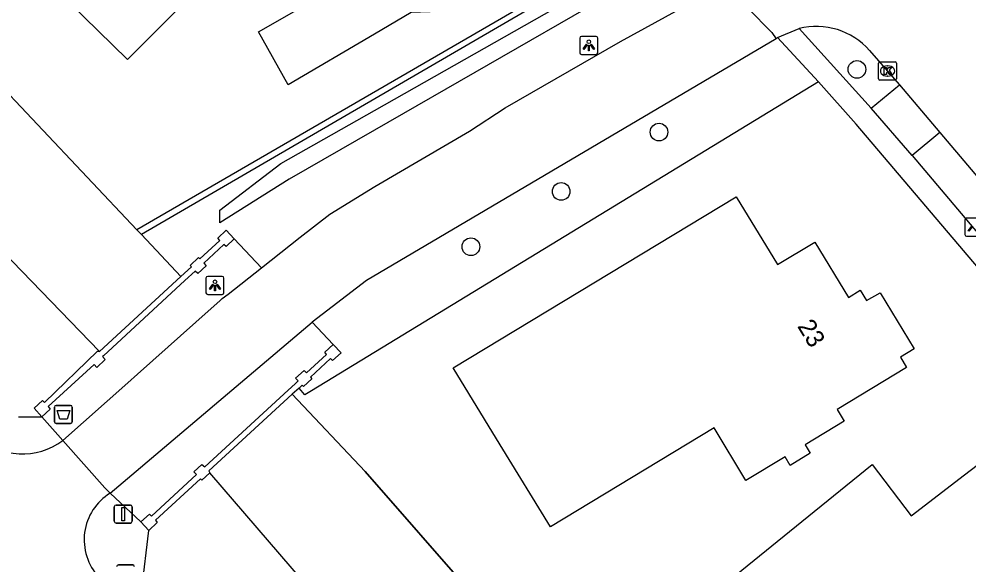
# Model space of a CAD drawing. Extents: x 160457 to 162082, y 388340 to 389736.
# Drawn here: x 160980.3 to 161032.9, y 389338.7 to 389368.9 of the extents above; entities that cross this region are included whole.
import ezdxf

# ---------------------------------------------------------------- set-up
doc = ezdxf.new("R2010")
doc.units = 0
for name, color, linetype in [('IMGEO_Afvalbak', 7, 'Continuous'), ('IMGEO_Berm_groen', 7, 'Continuous'), ('IMGEO_Boom', 7, 'Continuous'), ('IMGEO_Groenvoorziening', 7, 'Continuous'), ('IMGEO_Haag', 7, 'Continuous'), ('IMGEO_Hek', 7, 'Continuous'), ('IMGEO_Kolk', 7, 'Continuous'), ('IMGEO_Lichtpunt', 7, 'Continuous'), ('IMGEO_Muur', 7, 'Continuous'), ('IMGEO_Pand', 7, 'Continuous'), ('IMGEO_Pand_nummerreeks', 7, 'Continuous'), ('IMGEO_Rijbaan_lokaal_gesloten', 7, 'Continuous'), ('IMGEO_Rijbaan_lokaal_open', 7, 'Continuous'), ('IMGEO_Verkeersbordpaal', 7, 'Continuous'), ('IMGEO_Voetpad_open', 7, 'Continuous'), ('IMGEO_Walbescherming', 7, 'Continuous'), ('IMGEO_Waterloop', 7, 'Continuous')]:
    doc.layers.add(name, color=color, linetype=linetype)

msp = doc.modelspace()

# ---------------------------------------------------------------- linework, layer by layer
at = {"layer": 'IMGEO_Afvalbak'}
for p, q in [((160982.271, 389346.595), (160982.271, 389347.395)), ((160982.271, 389347.395), (160982.271, 389346.595)), ((160982.371, 389347.495), (160983.161, 389347.495)), ((160983.161, 389347.495), (160982.371, 389347.495)), ((160983.261, 389347.395), (160983.261, 389346.595)), ((160983.261, 389346.595), (160983.261, 389347.395)), ((160983.161, 389346.495), (160982.371, 389346.495)), ((160982.371, 389346.495), (160983.161, 389346.495))]:
    msp.add_line(p, q, dxfattribs=at)
msp.add_lwpolyline([(160982.414, 389347.209), (160983.118, 389347.209), (160982.969, 389346.739), (160982.563, 389346.739), (160982.414, 389347.209)], dxfattribs=at)
for centre, start, end in [((160982.371, 389347.395), 90, 180), ((160982.371, 389347.395), 90, 180), ((160983.161, 389347.395), 0, 90), ((160983.161, 389347.395), 360, 90), ((160982.371, 389346.595), 180, 270), ((160982.371, 389346.595), 180, 270), ((160983.161, 389346.595), 270, 0), ((160983.161, 389346.595), 270, 0)]:
    msp.add_arc(centre, 0.1, start, end, dxfattribs=at)
at = {"layer": 'IMGEO_Berm_groen'}
for points in [[(160991.435, 389357.614), (160991.435, 389358.299), (160994.82, 389360.883), (161000, 389363.823), (161012.188, 389370.742), (161013.297, 389370.795), (161012.591, 389369.999), (161000, 389362.739), (160995.281, 389360.018), (160991.435, 389357.614)], [(161024.599, 389365.42), (160996.509, 389348.305), (160996.145, 389348.083), (160995.822, 389348.459)], [(160993.744, 389355.113), (160992.236, 389356.727)], [(160996.556, 389352.104), (160997.709, 389350.87)], [(160981.565, 389346.865), (160982.462, 389345.859), (160982.738, 389345.549)], [(160987.062, 389341.043), (160985.356, 389342.636)], [(160987.113, 389337.322), (160987.498, 389340.572)]]:
    msp.add_lwpolyline(points, dxfattribs=at)
at = {"layer": 'IMGEO_Boom'}
for centre in [(161026.726, 389366.103), (161015.761, 389362.63), (161010.341, 389359.343), (161005.341, 389356.282)]:
    msp.add_circle(centre, 0.489, dxfattribs=at)
at = {"layer": 'IMGEO_Groenvoorziening'}
msp.add_lwpolyline([(160980.285, 389346.868), (160981.565, 389346.865)], dxfattribs=at)
at = {"layer": 'IMGEO_Haag'}
for points in [[(161009.591, 389370.407), (160986.83, 389357.226)], [(161009.772, 389370.162), (160987.087, 389356.954)]]:
    msp.add_lwpolyline(points, dxfattribs=at)
at = {"layer": 'IMGEO_Hek'}
msp.add_lwpolyline([(161024.599, 389365.42), (160996.509, 389348.305)], dxfattribs=at)
at = {"layer": 'IMGEO_Kolk'}
for p, q in [((161027.921, 389365.586), (161027.921, 389366.438)), ((161027.996, 389366.512), (161028.848, 389366.512)), ((161028.409, 389366.292), (161028.434, 389366.292)), ((161028.922, 389366.438), (161028.922, 389365.586)), ((161028.848, 389365.512), (161027.996, 389365.512)), ((161028.432, 389365.732), (161028.407, 389365.732))]:
    msp.add_line(p, q, dxfattribs=at)
for points in [[(161027.921, 389365.586), (161027.921, 389366.438)], [(161027.996, 389366.512), (161028.848, 389366.512)], [(161028.242, 389366.212), (161028.365, 389366.212), (161028.365, 389366.061), (161028.495, 389366.212), (161028.659, 389366.212), (161028.513, 389366.061), (161028.666, 389365.812), (161028.514, 389365.812), (161028.429, 389365.976), (161028.365, 389365.909), (161028.365, 389365.812), (161028.242, 389365.812), (161028.242, 389366.212)], [(161028.922, 389366.438), (161028.922, 389365.586)], [(161028.848, 389365.512), (161027.996, 389365.512)]]:
    msp.add_lwpolyline(points, dxfattribs=at)
for centre, start, end in [((161027.998, 389366.436), 91.552, 178.448), ((161027.998, 389366.436), 91.552, 178.448), ((161028.846, 389366.436), 1.552, 88.448), ((161028.846, 389366.436), 1.552, 88.448), ((161027.998, 389365.588), 181.552, 268.448), ((161027.998, 389365.588), 181.552, 268.448), ((161028.846, 389365.588), 271.552, 358.448), ((161028.846, 389365.588), 271.552, 358.448)]:
    msp.add_arc(centre, 0.0765, start, end, dxfattribs=at)
for centre, major_axis, ratio, start_param, end_param in [((161028.408, 389366.012), (-0.387, 0.002), 0.722429, 4.712389, 7.853982), ((161028.433, 389366.012), (-0.39, 0.002), 0.717154, 1.570796, 4.712389)]:
    msp.add_ellipse(centre, major_axis=major_axis, ratio=ratio, start_param=start_param, end_param=end_param, dxfattribs=at)
at = {"layer": 'IMGEO_Lichtpunt'}
for p, q in [((161011.373, 389367.833), (161011.373, 389367.026)), ((161011.373, 389367.833), (161011.373, 389367.026)), ((161012.275, 389367.928), (161011.467, 389367.928)), ((161012.275, 389367.928), (161011.467, 389367.928)), ((161012.369, 389367.026), (161012.369, 389367.833)), ((161012.369, 389367.026), (161012.369, 389367.833)), ((161011.467, 389366.932), (161012.275, 389366.932)), ((161011.467, 389366.932), (161012.275, 389366.932)), ((161032.707, 389357.766), (161032.707, 389356.959)), ((161032.707, 389357.766), (161032.707, 389356.959)), ((161033.609, 389357.861), (161032.801, 389357.861)), ((161033.609, 389357.861), (161032.801, 389357.861)), ((161032.801, 389356.865), (161033.609, 389356.865)), ((161032.801, 389356.865), (161033.609, 389356.865)), ((160990.667, 389354.545), (160990.667, 389353.738)), ((160990.667, 389354.545), (160990.667, 389353.738)), ((160991.569, 389354.64), (160990.761, 389354.64)), ((160991.569, 389354.64), (160990.761, 389354.64)), ((160991.663, 389353.738), (160991.663, 389354.545)), ((160991.663, 389353.738), (160991.663, 389354.545)), ((160990.761, 389353.644), (160991.569, 389353.644)), ((160990.761, 389353.644), (160991.569, 389353.644))]:
    msp.add_line(p, q, dxfattribs=at)
for points in [[(161011.747, 389367.497), (161011.786, 389367.469), (161011.598, 389367.207), (161011.56, 389367.234), (161011.747, 389367.497)], [(161011.849, 389367.449), (161011.896, 389367.449), (161011.896, 389367.127), (161011.849, 389367.127), (161011.849, 389367.449)], [(161011.959, 389367.469), (161011.997, 389367.496), (161012.184, 389367.234), (161012.145, 389367.206), (161011.959, 389367.469)], [(161033.081, 389357.43), (161033.12, 389357.402), (161032.932, 389357.14), (161032.894, 389357.167), (161033.081, 389357.43)], [(160991.041, 389354.209), (160991.08, 389354.181), (160990.892, 389353.919), (160990.854, 389353.946), (160991.041, 389354.209)], [(160991.143, 389354.161), (160991.19, 389354.161), (160991.19, 389353.839), (160991.143, 389353.839), (160991.143, 389354.161)], [(160991.253, 389354.181), (160991.291, 389354.208), (160991.478, 389353.946), (160991.439, 389353.918), (160991.253, 389354.181)]]:
    msp.add_lwpolyline(points, dxfattribs=at)
for centre in [(161011.872, 389367.631), (160991.166, 389354.343)]:
    msp.add_circle(centre, 0.0994, dxfattribs=at)
for centre, start, end in [((161011.467, 389367.833), 90, 180), ((161011.467, 389367.833), 90, 180), ((161012.275, 389367.833), 0, 90), ((161012.275, 389367.833), 0, 90), ((161011.467, 389367.026), 180, 270), ((161011.467, 389367.026), 180, 270), ((161012.275, 389367.026), 270, 0), ((161012.275, 389367.026), 270, 360), ((161032.801, 389357.766), 90, 180), ((161032.801, 389357.766), 90, 180), ((161032.801, 389356.959), 180, 270), ((161032.801, 389356.959), 180, 270), ((160990.761, 389354.545), 90, 180), ((160990.761, 389354.545), 90, 180), ((160991.569, 389354.545), 0, 90), ((160991.569, 389354.545), 0, 90), ((160990.761, 389353.738), 180, 270), ((160990.761, 389353.738), 180, 270), ((160991.569, 389353.738), 270, 0), ((160991.569, 389353.738), 270, 360)]:
    msp.add_arc(centre, 0.0946, start, end, dxfattribs=at)
at = {"layer": 'IMGEO_Muur'}
for points in [[(160989.282, 389354.631), (160989.862, 389355.164), (160989.787, 389355.251), (160990.252, 389355.689), (160990.329, 389355.607), (160991.439, 389356.633), (160991.331, 389356.754), (160991.793, 389357.191), (160992.236, 389356.727)], [(160992.236, 389356.727), (160991.775, 389356.291), (160991.653, 389356.403), (160990.545, 389355.377), (160990.682, 389355.219), (160990.213, 389354.791), (160990.073, 389354.937), (160989.496, 389354.404), (160984.986, 389350.244), (160984.939, 389350.201), (160985.084, 389350.035), (160984.615, 389349.602), (160984.466, 389349.755), (160981.933, 389347.427), (160982.04, 389347.294), (160981.565, 389346.865)], [(160984.774, 389350.478), (160989.282, 389354.631)], [(160987.062, 389341.043), (160987.534, 389341.477), (160987.648, 389341.361), (160990.138, 389343.662), (160989.996, 389343.822), (160990.443, 389344.233), (160990.608, 389344.099), (160995.223, 389348.344), (160995.607, 389348.697), (160995.773, 389348.85), (160995.634, 389349.005), (160996.097, 389349.435), (160996.238, 389349.298), (160997.349, 389350.307), (160997.246, 389350.435), (160997.709, 389350.87)], [(160997.709, 389350.87), (160998.147, 389350.405), (160997.68, 389349.981), (160997.561, 389350.086), (160996.45, 389349.065), (160996.532, 389348.973), (160996.062, 389348.535), (160995.991, 389348.615), (160995.822, 389348.459)], [(160981.565, 389346.865), (160981.141, 389347.336), (160981.612, 389347.768), (160981.722, 389347.655), (160984.656, 389350.504), (160984.774, 389350.478)], [(160995.822, 389348.459), (160995.442, 389348.111)], [(160995.442, 389348.111), (160990.829, 389343.867), (160990.875, 389343.757)], [(160990.875, 389343.757), (160990.432, 389343.351), (160990.363, 389343.427), (160987.862, 389341.135), (160987.97, 389341.004), (160987.498, 389340.572)], [(160987.498, 389340.572), (160987.062, 389341.043)]]:
    msp.add_lwpolyline(points, dxfattribs=at)
at = {"layer": 'IMGEO_Pand'}
for points in [[(160994.552, 389381.352), (160998.075, 389384.899), (161000, 389382.987), (161001.282, 389381.713), (161000.795, 389381.21), (161002.42, 389379.637), (161001.429, 389378.632), (161004.337, 389375.763), (161006.156, 389376.833), (161008.429, 389372.954), (161005.344, 389371.173), (161004.793, 389370.294), (161003.074, 389369.291), (161002.038, 389369.247), (161000, 389368.053), (160995.219, 389365.251), (160993.58, 389368.178), (160997.657, 389370.524), (160997.058, 389371.565), (160998.411, 389372.343), (160995.156, 389375.536), (160986.327, 389366.645), (160983.096, 389369.814), (160994.552, 389381.352)], [(161025.623, 389347.275), (161026.016, 389346.624), (161023.858, 389345.32), (161024.142, 389344.849), (161023.029, 389344.176), (161022.744, 389344.648), (161020.577, 389343.339), (161018.818, 389346.251), (161009.747, 389340.773), (161006.964, 389345.319), (161004.354, 389349.583), (161020.039, 389359.051), (161022.32, 389355.289), (161024.389, 389356.544), (161026.265, 389353.476), (161026.909, 389353.87), (161027.251, 389353.312), (161028.013, 389353.736), (161029.89, 389350.623), (161029.136, 389350.168), (161029.478, 389349.603), (161025.623, 389347.275)], [(161036.478, 389335.193), (161029.817, 389330.041), (161026.645, 389334.141), (161023.953, 389332.059), (161021.798, 389334.846), (161017.523, 389331.539), (161015.361, 389334.334), (161023.675, 389341.069), (161027.56, 389344.216), (161029.73, 389341.386), (161032.69, 389343.655), (161034.928, 389345.37), (161036.539, 389343.287), (161038.798, 389340.366), (161040.433, 389338.252), (161036.478, 389335.193)]]:
    msp.add_lwpolyline(points, dxfattribs=at)
at = {"layer": 'IMGEO_Rijbaan_lokaal_gesloten'}
for points in [[(160993.744, 389355.113), (160995.88, 389356.804), (160997.521, 389358.088), (161000.026, 389359.608), (161005.272, 389362.683), (161007.24, 389363.98), (161013.626, 389367.649), (161019.381, 389370.829)], [(161019.381, 389370.829), (161022.01, 389368.151), (161022.244, 389367.801)], [(161022.333, 389367.862), (161023.518, 389368.375)], [(161022.244, 389367.801), (160999.554, 389354.405), (160996.556, 389352.104)], [(161022.244, 389367.801), (161022.333, 389367.862)], [(161027.426, 389367.149), (161028.421, 389366.011), (161029.075, 389365.248)], [(161029.075, 389365.248), (161031.325, 389362.599)], [(161031.325, 389362.599), (161034.99, 389358.278), (161038.652, 389353.956), (161039.076, 389353.47)], [(160982.738, 389345.549), (160986.338, 389348.755), (160986.877, 389349.235), (160990.951, 389352.865), (160991.427, 389353.288), (160991.568, 389353.414), (160991.901, 389353.654), (160993.744, 389355.113)], [(160985.356, 389342.636), (160996.556, 389352.104)], [(160985.356, 389342.636), (160985.07, 389342.932), (160982.738, 389345.549)]]:
    msp.add_lwpolyline(points, dxfattribs=at)
for centre, radius, start, end in [((161024.45, 389364.504), 3.981, 41.6268, 103.5383), ((160980.484, 389348.624), 3.812, 228.538, 306.2373), ((160986.952, 389340.055), 3.034, 121.7415, 222.9966)]:
    msp.add_arc(centre, radius, start, end, dxfattribs=at)
at = {"layer": 'IMGEO_Rijbaan_lokaal_open'}
for points in [[(161027.518, 389363.956), (161023.518, 389368.375)], [(161024.599, 389365.42), (161022.333, 389367.862)], [(161064.371, 389315.884), (161054.887, 389328.501), (161046.404, 389339.431), (161038.803, 389348.759), (161036.589, 389351.414), (161036.494, 389351.527), (161026.691, 389363.068), (161024.599, 389365.42)], [(161029.791, 389361.331), (161027.518, 389363.956)], [(161029.791, 389361.331), (161037.523, 389352.186)]]:
    msp.add_lwpolyline(points, dxfattribs=at)
at = {"layer": 'IMGEO_Verkeersbordpaal'}
for p, q in [((160985.587, 389341.077), (160985.587, 389341.877)), ((160985.587, 389341.877), (160985.587, 389341.077)), ((160985.687, 389341.977), (160986.477, 389341.977)), ((160986.477, 389341.977), (160985.687, 389341.977)), ((160986.577, 389341.877), (160986.577, 389341.077)), ((160986.577, 389341.077), (160986.577, 389341.877)), ((160986.477, 389340.977), (160985.687, 389340.977)), ((160985.687, 389340.977), (160986.477, 389340.977)), ((160985.816, 389338.66), (160986.606, 389338.66)), ((160986.606, 389338.66), (160985.816, 389338.66))]:
    msp.add_line(p, q, dxfattribs=at)
msp.add_lwpolyline([(160986.007, 389341.852), (160986.157, 389341.852), (160986.157, 389341.102), (160986.007, 389341.102), (160986.007, 389341.852)], dxfattribs=at)
for centre, start, end in [((160985.687, 389341.877), 90, 180), ((160985.687, 389341.877), 90, 180), ((160986.477, 389341.877), 0, 90), ((160986.477, 389341.877), 360, 90), ((160985.687, 389341.077), 180, 270), ((160985.687, 389341.077), 180, 270), ((160986.477, 389341.077), 270, 0), ((160986.477, 389341.077), 270, 0), ((160985.816, 389338.56), 90, 180), ((160985.816, 389338.56), 90, 180), ((160986.606, 389338.56), 0, 90), ((160986.606, 389338.56), 360, 90)]:
    msp.add_arc(centre, 0.1, start, end, dxfattribs=at)
at = {"layer": 'IMGEO_Voetpad_open'}
for points in [[(161027.518, 389363.956), (161029.075, 389365.248)], [(161031.325, 389362.599), (161029.791, 389361.331)]]:
    msp.add_lwpolyline(points, dxfattribs=at)
at = {"layer": 'IMGEO_Walbescherming'}
for points in [[(160986.83, 389357.226), (160978.562, 389365.975), (160970.927, 389373.782)], [(160987.087, 389356.954), (160986.83, 389357.226)], [(160989.282, 389354.631), (160987.087, 389356.954)], [(161100.763, 389191.932), (161096.675, 389200.02), (161084.782, 389222.663), (161078.237, 389234.57), (161066.933, 389253.374), (161058.771, 389266.28), (161051.454, 389277.313), (161047.736, 389282.751), (161039.725, 389293.913), (161036.069, 389298.807), (161027.176, 389310.211), (161020.012, 389319.187), (161017.305, 389322.446), (161015.289, 389325.152), (161010.134, 389331.479), (161005.529, 389336.927), (160999.488, 389343.83), (160995.442, 389348.111)]]:
    msp.add_lwpolyline(points, dxfattribs=at)
at = {"layer": 'IMGEO_Waterloop'}
for points in [[(160986.83, 389357.226), (160978.562, 389365.975), (160970.927, 389373.782), (160963.707, 389380.804), (160950.35, 389393.379), (160944.878, 389398.192)], [(160973.474, 389362.148), (160984.774, 389350.478)], [(160987.087, 389356.954), (160986.83, 389357.226)], [(160989.282, 389354.631), (160987.087, 389356.954)], [(160995.442, 389348.111), (160999.488, 389343.83), (161005.529, 389336.927), (161010.134, 389331.479), (161015.289, 389325.152), (161017.305, 389322.446), (161020.012, 389319.187), (161027.176, 389310.211), (161036.069, 389298.807), (161039.725, 389293.913), (161047.736, 389282.751), (161051.454, 389277.313), (161058.771, 389266.28), (161066.933, 389253.374), (161078.237, 389234.57), (161084.782, 389222.663), (161096.675, 389200.02), (161100.763, 389191.932)], [(161004.297, 389328.169), (161000, 389333.16), (160990.875, 389343.757)]]:
    msp.add_lwpolyline(points, dxfattribs=at)

# ---------------------------------------------------------------- texts
at = {"layer": 'IMGEO_Pand_nummerreeks'}
msp.add_text('23', height=1, rotation=301.4447, dxfattribs=at).set_placement((161023.396, 389351.881))

doc.saveas('drawing.dxf')
